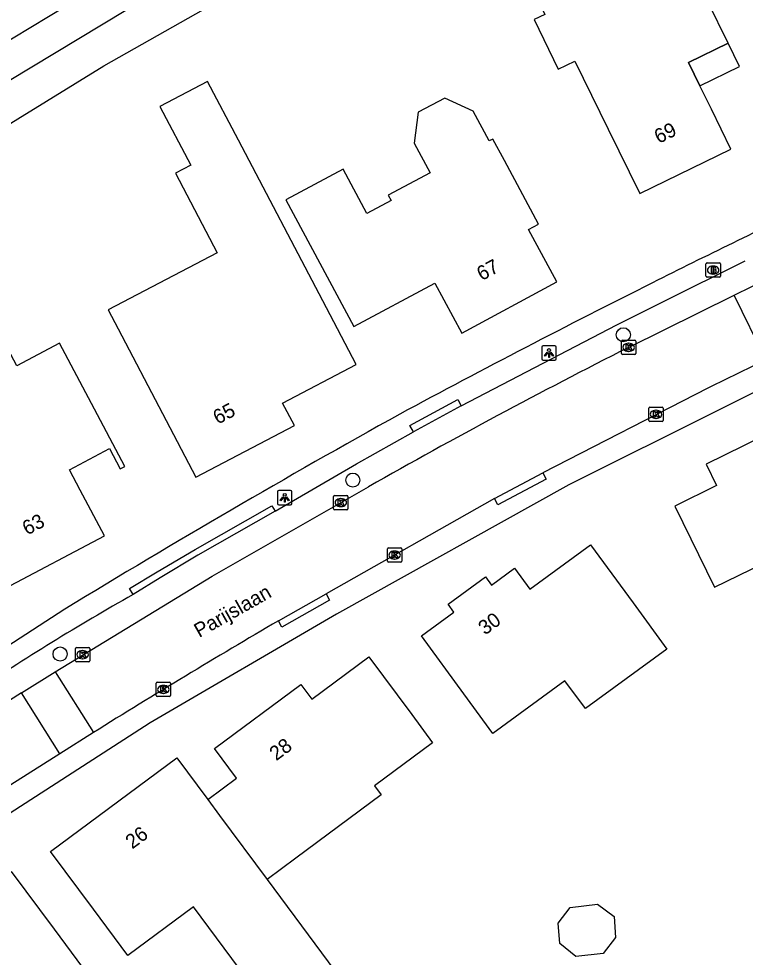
# Model space of a CAD drawing. Extents: x 157767 to 159171, y 387842 to 389425.
# Drawn here: x 158238.6 to 158289, y 388925.2 to 388990.4 of the extents above; entities that cross this region are included whole.
import ezdxf

# ---------------------------------------------------------------- set-up
doc = ezdxf.new("R2010")
doc.units = 0
for name, color, linetype in [('IMGEO_Boom', 7, 'Continuous'), ('IMGEO_Brandkraan', 7, 'Continuous'), ('IMGEO_Grasland_overig', 7, 'Continuous'), ('IMGEO_Kolk', 7, 'Continuous'), ('IMGEO_Lichtpunt', 7, 'Continuous'), ('IMGEO_Openbare_ruimte_label', 7, 'Continuous'), ('IMGEO_Pand', 7, 'Continuous'), ('IMGEO_Pand_nummerreeks', 7, 'Continuous'), ('IMGEO_Pand_overbouw', 7, 'Continuous'), ('IMGEO_Rijbaan_lokaal_open', 7, 'Continuous'), ('IMGEO_Voetpad_open', 7, 'Continuous'), ('IMGEO_Waterloop', 7, 'Continuous')]:
    doc.layers.add(name, color=color, linetype=linetype)

msp = doc.modelspace()

# ---------------------------------------------------------------- linework, layer by layer
at = {"layer": 'IMGEO_Boom'}
for centre in [(158280.565, 388968.485), (158261.777, 388958.389), (158241.443, 388946.308)]:
    msp.add_circle(centre, 0.489, dxfattribs=at)
at = {"layer": 'IMGEO_Brandkraan'}
for p, q in [((158286.308, 388972.557), (158286.308, 388973.409)), ((158286.383, 388973.483), (158287.235, 388973.483)), ((158287.309, 388973.409), (158287.309, 388972.557)), ((158286.819, 388972.703), (158286.794, 388972.703)), ((158286.796, 388973.263), (158286.821, 388973.263)), ((158287.235, 388972.483), (158286.383, 388972.483))]:
    msp.add_line(p, q, dxfattribs=at)
for points in [[(158286.308, 388972.557), (158286.308, 388973.409)], [(158286.383, 388973.483), (158287.235, 388973.483)], [(158287.309, 388973.409), (158287.309, 388972.557)], [(158286.656, 388973.183), (158286.656, 388972.783), (158286.869, 388972.783)], [(158286.887, 388973.183), (158286.656, 388973.183)], [(158286.835, 388973.102), (158286.781, 388973.102), (158286.781, 388973.026)], [(158286.781, 388973.026), (158286.834, 388973.026)], [(158286.843, 388972.95), (158286.781, 388972.95), (158286.781, 388972.869)], [(158286.781, 388972.869), (158286.843, 388972.869)], [(158287.235, 388972.483), (158286.383, 388972.483)]]:
    msp.add_lwpolyline(points, dxfattribs=at)
for centre, radius, start, end in [((158286.385, 388973.407), 0.0765, 91.55205, 178.44795), ((158286.385, 388973.407), 0.0765, 91.55205, 178.44795), ((158287.233, 388973.407), 0.0765, 1.55205, 88.44795), ((158287.233, 388973.407), 0.0765, 1.55205, 88.44795), ((158286.836, 388973.064), 0.0379, 267.82845, 90.93552), ((158286.844, 388972.909), 0.0404, 269.87594, 90.50774), ((158286.875, 388973.034), 0.251, 268.66757, 293.53466), ((158286.891, 388973.038), 0.145, 59.4692, 91.53667), ((158286.916, 388973.085), 0.0922, 285.51372, 58.15012), ((158286.921, 388972.893), 0.105, 301.31148, 78.98903), ((158286.385, 388972.559), 0.0765, 181.55205, 268.44795), ((158286.385, 388972.559), 0.0765, 181.55205, 268.44795), ((158287.233, 388972.559), 0.0765, 271.55205, 358.44795), ((158287.233, 388972.559), 0.0765, 271.55205, 358.44795)]:
    msp.add_arc(centre, radius, start, end, dxfattribs=at)
for centre, major_axis, ratio, start_param, end_param in [((158286.795, 388972.983), (-0.387, 0.002), 0.722429, 4.712389, 7.853982), ((158286.82, 388972.983), (-0.39, 0.002), 0.717154, 1.570796, 4.712389)]:
    msp.add_ellipse(centre, major_axis=major_axis, ratio=ratio, start_param=start_param, end_param=end_param, dxfattribs=at)
at = {"layer": 'IMGEO_Grasland_overig'}
msp.add_lwpolyline([(158230.817, 388978.764), (158244.48, 388987.167), (158262.589, 388997.426)], dxfattribs=at)
at = {"layer": 'IMGEO_Kolk'}
for p, q in [((158280.435, 388967.188), (158280.435, 388968.04)), ((158280.51, 388968.114), (158281.362, 388968.114)), ((158280.923, 388967.894), (158280.948, 388967.894)), ((158281.436, 388968.04), (158281.436, 388967.188)), ((158281.362, 388967.114), (158280.51, 388967.114)), ((158280.946, 388967.334), (158280.921, 388967.334)), ((158282.335, 388962.536), (158282.335, 388963.388)), ((158282.41, 388963.462), (158283.262, 388963.462)), ((158282.823, 388963.242), (158282.848, 388963.242)), ((158283.336, 388963.388), (158283.336, 388962.536)), ((158283.262, 388962.462), (158282.41, 388962.462)), ((158282.846, 388962.682), (158282.821, 388962.682)), ((158260.439, 388956.403), (158260.439, 388957.255)), ((158260.514, 388957.329), (158261.366, 388957.329)), ((158260.927, 388957.109), (158260.952, 388957.109)), ((158261.44, 388957.255), (158261.44, 388956.403)), ((158260.95, 388956.549), (158260.925, 388956.549)), ((158261.366, 388956.329), (158260.514, 388956.329)), ((158264.177, 388952.757), (158264.177, 388953.609)), ((158264.252, 388953.683), (158265.104, 388953.683)), ((158264.665, 388953.463), (158264.69, 388953.463)), ((158265.178, 388953.609), (158265.178, 388952.757)), ((158265.104, 388952.683), (158264.252, 388952.683)), ((158264.688, 388952.903), (158264.663, 388952.903)), ((158242.507, 388945.838), (158242.507, 388946.69)), ((158242.582, 388946.764), (158243.434, 388946.764)), ((158243.508, 388946.69), (158243.508, 388945.838)), ((158243.018, 388945.984), (158242.993, 388945.984)), ((158242.995, 388946.544), (158243.02, 388946.544)), ((158243.434, 388945.764), (158242.582, 388945.764)), ((158248.114, 388943.423), (158248.114, 388944.275)), ((158248.189, 388944.349), (158249.041, 388944.349)), ((158248.602, 388944.129), (158248.627, 388944.129)), ((158249.115, 388944.275), (158249.115, 388943.423)), ((158248.625, 388943.569), (158248.6, 388943.569)), ((158249.041, 388943.349), (158248.189, 388943.349))]:
    msp.add_line(p, q, dxfattribs=at)
for points in [[(158280.435, 388967.188), (158280.435, 388968.04)], [(158280.51, 388968.114), (158281.362, 388968.114)], [(158280.756, 388967.814), (158280.879, 388967.814), (158280.879, 388967.663), (158281.009, 388967.814), (158281.173, 388967.814), (158281.027, 388967.663), (158281.18, 388967.414), (158281.028, 388967.414), (158280.943, 388967.578), (158280.879, 388967.511), (158280.879, 388967.414), (158280.756, 388967.414), (158280.756, 388967.814)], [(158281.436, 388968.04), (158281.436, 388967.188)], [(158281.362, 388967.114), (158280.51, 388967.114)], [(158282.335, 388962.536), (158282.335, 388963.388)], [(158282.41, 388963.462), (158283.262, 388963.462)], [(158282.656, 388963.162), (158282.779, 388963.162), (158282.779, 388963.011), (158282.909, 388963.162), (158283.073, 388963.162), (158282.927, 388963.011), (158283.08, 388962.762), (158282.928, 388962.762), (158282.843, 388962.926), (158282.779, 388962.859), (158282.779, 388962.762), (158282.656, 388962.762), (158282.656, 388963.162)], [(158283.336, 388963.388), (158283.336, 388962.536)], [(158283.262, 388962.462), (158282.41, 388962.462)], [(158260.439, 388956.403), (158260.439, 388957.255)], [(158260.514, 388957.329), (158261.366, 388957.329)], [(158261.44, 388957.255), (158261.44, 388956.403)], [(158260.76, 388957.029), (158260.883, 388957.029), (158260.883, 388956.878), (158261.013, 388957.029), (158261.177, 388957.029), (158261.031, 388956.878), (158261.184, 388956.629), (158261.032, 388956.629), (158260.947, 388956.793), (158260.883, 388956.726), (158260.883, 388956.629), (158260.76, 388956.629), (158260.76, 388957.029)], [(158261.366, 388956.329), (158260.514, 388956.329)], [(158264.177, 388952.757), (158264.177, 388953.609)], [(158264.252, 388953.683), (158265.104, 388953.683)], [(158264.498, 388953.383), (158264.621, 388953.383), (158264.621, 388953.232), (158264.751, 388953.383), (158264.915, 388953.383), (158264.769, 388953.232), (158264.922, 388952.983), (158264.77, 388952.983), (158264.685, 388953.147), (158264.621, 388953.08), (158264.621, 388952.983), (158264.498, 388952.983), (158264.498, 388953.383)], [(158265.178, 388953.609), (158265.178, 388952.757)], [(158265.104, 388952.683), (158264.252, 388952.683)], [(158242.507, 388945.838), (158242.507, 388946.69)], [(158242.582, 388946.764), (158243.434, 388946.764)], [(158243.508, 388946.69), (158243.508, 388945.838)], [(158242.828, 388946.464), (158242.951, 388946.464), (158242.951, 388946.313), (158243.081, 388946.464), (158243.245, 388946.464), (158243.099, 388946.313), (158243.252, 388946.064), (158243.1, 388946.064), (158243.015, 388946.228), (158242.951, 388946.161), (158242.951, 388946.064), (158242.828, 388946.064), (158242.828, 388946.464)], [(158243.434, 388945.764), (158242.582, 388945.764)], [(158248.114, 388943.423), (158248.114, 388944.275)], [(158248.189, 388944.349), (158249.041, 388944.349)], [(158248.435, 388944.049), (158248.558, 388944.049), (158248.558, 388943.898), (158248.688, 388944.049), (158248.852, 388944.049), (158248.706, 388943.898), (158248.859, 388943.649), (158248.707, 388943.649), (158248.622, 388943.813), (158248.558, 388943.746), (158248.558, 388943.649), (158248.435, 388943.649), (158248.435, 388944.049)], [(158249.115, 388944.275), (158249.115, 388943.423)], [(158249.041, 388943.349), (158248.189, 388943.349)]]:
    msp.add_lwpolyline(points, dxfattribs=at)
for centre, start, end in [((158280.512, 388968.038), 91.55205, 178.44795), ((158280.512, 388968.038), 91.55205, 178.44795), ((158281.36, 388968.038), 1.55205, 88.44795), ((158281.36, 388968.038), 1.55205, 88.44795), ((158280.512, 388967.19), 181.55205, 268.44795), ((158280.512, 388967.19), 181.55205, 268.44795), ((158281.36, 388967.19), 271.55205, 358.44795), ((158281.36, 388967.19), 271.55205, 358.44795), ((158282.412, 388963.386), 91.55205, 178.44795), ((158282.412, 388963.386), 91.55205, 178.44795), ((158283.26, 388963.386), 1.55205, 88.44795), ((158283.26, 388963.386), 1.55205, 88.44795), ((158282.412, 388962.538), 181.55205, 268.44795), ((158282.412, 388962.538), 181.55205, 268.44795), ((158283.26, 388962.538), 271.55205, 358.44795), ((158283.26, 388962.538), 271.55205, 358.44795), ((158260.516, 388957.253), 91.55205, 178.44795), ((158260.516, 388957.253), 91.55205, 178.44795), ((158261.364, 388957.253), 1.55205, 88.44795), ((158261.364, 388957.253), 1.55205, 88.44795), ((158260.516, 388956.405), 181.55205, 268.44795), ((158260.516, 388956.405), 181.55205, 268.44795), ((158261.364, 388956.405), 271.55205, 358.44795), ((158261.364, 388956.405), 271.55205, 358.44795), ((158264.254, 388953.607), 91.55205, 178.44795), ((158264.254, 388953.607), 91.55205, 178.44795), ((158265.102, 388953.607), 1.55205, 88.44795), ((158265.102, 388953.607), 1.55205, 88.44795), ((158264.254, 388952.759), 181.55205, 268.44795), ((158264.254, 388952.759), 181.55205, 268.44795), ((158265.102, 388952.759), 271.55205, 358.44795), ((158265.102, 388952.759), 271.55205, 358.44795), ((158242.584, 388946.688), 91.55205, 178.44795), ((158242.584, 388946.688), 91.55205, 178.44795), ((158243.432, 388946.688), 1.55205, 88.44795), ((158243.432, 388946.688), 1.55205, 88.44795), ((158242.584, 388945.84), 181.55205, 268.44795), ((158242.584, 388945.84), 181.55205, 268.44795), ((158243.432, 388945.84), 271.55205, 358.44795), ((158243.432, 388945.84), 271.55205, 358.44795), ((158248.191, 388944.273), 91.55205, 178.44795), ((158248.191, 388944.273), 91.55205, 178.44795), ((158249.039, 388944.273), 1.55205, 88.44795), ((158249.039, 388944.273), 1.55205, 88.44795), ((158248.191, 388943.425), 181.55205, 268.44795), ((158248.191, 388943.425), 181.55205, 268.44795), ((158249.039, 388943.425), 271.55205, 358.44795), ((158249.039, 388943.425), 271.55205, 358.44795)]:
    msp.add_arc(centre, 0.0765, start, end, dxfattribs=at)
for centre, major_axis, ratio, start_param, end_param in [((158280.922, 388967.614), (-0.387, 0.002), 0.722429, 4.712389, 7.853982), ((158280.947, 388967.614), (-0.39, 0.002), 0.717154, 1.570796, 4.712389), ((158282.822, 388962.962), (-0.387, 0.002), 0.722429, 4.712389, 7.853982), ((158282.847, 388962.962), (-0.39, 0.002), 0.717154, 1.570796, 4.712389), ((158260.926, 388956.829), (-0.387, 0.002), 0.722429, 4.712389, 7.853982), ((158260.951, 388956.829), (-0.39, 0.002), 0.717154, 1.570796, 4.712389), ((158264.664, 388953.183), (-0.387, 0.002), 0.722429, 4.712389, 7.853982), ((158264.689, 388953.183), (-0.39, 0.002), 0.717154, 1.570796, 4.712389), ((158242.994, 388946.264), (-0.387, 0.002), 0.722429, 4.712389, 7.853982), ((158243.019, 388946.264), (-0.39, 0.002), 0.717154, 1.570796, 4.712389), ((158248.601, 388943.849), (-0.387, 0.002), 0.722429, 4.712389, 7.853982), ((158248.626, 388943.849), (-0.39, 0.002), 0.717154, 1.570796, 4.712389)]:
    msp.add_ellipse(centre, major_axis=major_axis, ratio=ratio, start_param=start_param, end_param=end_param, dxfattribs=at)
at = {"layer": 'IMGEO_Lichtpunt'}
for p, q in [((158274.904, 388967.626), (158274.904, 388966.819)), ((158274.904, 388967.626), (158274.904, 388966.819)), ((158275.806, 388967.721), (158274.998, 388967.721)), ((158275.806, 388967.721), (158274.998, 388967.721)), ((158275.9, 388966.819), (158275.9, 388967.626)), ((158275.9, 388966.819), (158275.9, 388967.626)), ((158274.998, 388966.725), (158275.806, 388966.725)), ((158274.998, 388966.725), (158275.806, 388966.725)), ((158256.545, 388957.573), (158256.545, 388956.766)), ((158256.545, 388957.573), (158256.545, 388956.766)), ((158257.447, 388957.668), (158256.639, 388957.668)), ((158257.447, 388957.668), (158256.639, 388957.668)), ((158257.541, 388956.766), (158257.541, 388957.573)), ((158257.541, 388956.766), (158257.541, 388957.573)), ((158256.639, 388956.672), (158257.447, 388956.672)), ((158256.639, 388956.672), (158257.447, 388956.672))]:
    msp.add_line(p, q, dxfattribs=at)
for points in [[(158275.278, 388967.29), (158275.317, 388967.262), (158275.129, 388967), (158275.091, 388967.027), (158275.278, 388967.29)], [(158275.38, 388967.242), (158275.427, 388967.242), (158275.427, 388966.92), (158275.38, 388966.92), (158275.38, 388967.242)], [(158275.49, 388967.262), (158275.528, 388967.289), (158275.715, 388967.027), (158275.676, 388966.999), (158275.49, 388967.262)], [(158256.919, 388957.237), (158256.958, 388957.209), (158256.77, 388956.947), (158256.732, 388956.974), (158256.919, 388957.237)], [(158257.021, 388957.189), (158257.068, 388957.189), (158257.068, 388956.867), (158257.021, 388956.867), (158257.021, 388957.189)], [(158257.131, 388957.209), (158257.169, 388957.236), (158257.356, 388956.974), (158257.317, 388956.946), (158257.131, 388957.209)]]:
    msp.add_lwpolyline(points, dxfattribs=at)
for centre in [(158275.403, 388967.424), (158257.044, 388957.371)]:
    msp.add_circle(centre, 0.0994, dxfattribs=at)
for centre, start, end in [((158274.998, 388967.626), 90, 180), ((158274.998, 388967.626), 90, 180), ((158275.806, 388967.626), 0, 90), ((158275.806, 388967.626), 0, 90), ((158274.998, 388966.819), 180, 270), ((158274.998, 388966.819), 180, 270), ((158275.806, 388966.819), 270, 0), ((158275.806, 388966.819), 270, 360), ((158256.639, 388957.573), 90, 180), ((158256.639, 388957.573), 90, 180), ((158257.447, 388957.573), 0, 90), ((158257.447, 388957.573), 0, 90), ((158256.639, 388956.766), 180, 270), ((158256.639, 388956.766), 180, 270), ((158257.447, 388956.766), 270, 0), ((158257.447, 388956.766), 270, 360)]:
    msp.add_arc(centre, 0.0946, start, end, dxfattribs=at)
at = {"layer": 'IMGEO_Pand'}
for points in [[(158287.844, 388988.754), (158286.437, 388991.621), (158284.582, 388995.401), (158279.734, 388993.021), (158279.174, 388992.746), (158278.854, 388993.396), (158274.788, 388991.4), (158275.108, 388990.75), (158274.362, 388990.384), (158276.05, 388986.946), (158277.194, 388987.508), (158279.514, 388982.782), (158281.717, 388978.293), (158288.035, 388981.394), (158286.679, 388984.157), (158285.883, 388985.779), (158285.087, 388987.401), (158287.844, 388988.754)], [(158259.686, 388970.85), (158253.834, 388982.005), (158251.69, 388986.092), (158248.379, 388984.355), (158250.523, 388980.268), (158249.46, 388979.71), (158252.355, 388974.189), (158244.783, 388970.217), (158245.475, 388968.897), (158248.556, 388963.023), (158250.878, 388958.594), (158257.719, 388962.182), (158256.9, 388963.743), (158262.008, 388966.422), (158259.686, 388970.85)], [(158267.139, 388979.745), (158264.239, 388978.188), (158264.438, 388977.817), (158262.758, 388976.915), (158261.101, 388980.003), (158257.125, 388977.868), (158259.488, 388973.467), (158261.854, 388969.061), (158267.477, 388972.08), (158269.342, 388968.608), (158275.949, 388972.155), (158273.987, 388975.809), (158274.679, 388976.18), (158272.314, 388980.586), (158271.507, 388982.089), (158271.252, 388981.952), (158270.145, 388984.014), (158268.166, 388984.933), (158266.326, 388983.945), (158266.032, 388981.807), (158267.139, 388979.745)], [(158235.262, 388955.287), (158237.595, 388950.864), (158244.519, 388954.516), (158242.839, 388957.701), (158242.093, 388959.116), (158244.87, 388960.581), (158245.616, 388959.165), (158245.935, 388959.333), (158243.631, 388963.702), (158241.412, 388967.909), (158238.437, 388966.34), (158238.031, 388967.109), (158230.987, 388963.392), (158232.739, 388960.071), (158235.262, 388955.287)], [(158296.842, 388964.658), (158286.309, 388959.499), (158287.04, 388958.006), (158284.142, 388956.587), (158286.907, 388950.944), (158290.27, 388952.595), (158295.846, 388955.326), (158300.336, 388957.525), (158296.842, 388964.658)], [(158281.242, 388949.862), (158283.585, 388946.654), (158277.931, 388942.516), (158276.512, 388944.455), (158271.504, 388940.789), (158269.491, 388943.54), (158266.539, 388947.575), (158268.796, 388949.213), (158268.389, 388949.774), (158270.986, 388951.671), (158271.401, 388951.104), (158273.008, 388952.278), (158274.074, 388950.818), (158278.292, 388953.899), (158281.242, 388949.862)], [(158251.695, 388936.199), (158253.7, 388937.688), (158252.165, 388939.756), (158258.154, 388944.2), (158258.919, 388943.169), (158262.888, 388946.114), (158265.868, 388942.099), (158267.319, 388940.143), (158263.287, 388937.151), (158263.752, 388936.523), (158257.827, 388932.126), (158255.822, 388930.638)], [(158255.822, 388930.638), (158262.458, 388921.696), (158264.115, 388919.436), (158257.74, 388914.683), (158252.944, 388911.124), (158248.172, 388917.554), (158251.376, 388919.931), (158253.774, 388916.699), (158255.366, 388917.882), (158257.555, 388919.509), (158250.704, 388928.741), (158246.151, 388925.362), (158243.76, 388928.584), (158240.781, 388932.599), (158249.542, 388939.1), (158251.695, 388936.199)], [(158251.695, 388936.199), (158252.522, 388935.085), (158255.822, 388930.638)], [(158241.344, 388916.368), (158241.999, 388915.485), (158238.96, 388913.23), (158232.994, 388921.27), (158230.014, 388925.285), (158236.192, 388928.654), (158235.63, 388929.411), (158238.045, 388931.203), (158241.025, 388927.188), (158246.944, 388919.211), (158241.344, 388916.368)], [(158279.921, 388928.067), (158280.032, 388926.62), (158279.166, 388925.513), (158277.272, 388925.285), (158276.149, 388926.198), (158276.04, 388927.617), (158276.88, 388928.691), (158278.775, 388928.919), (158279.921, 388928.067)]]:
    msp.add_lwpolyline(points, dxfattribs=at)
at = {"layer": 'IMGEO_Pand_overbouw'}
msp.add_lwpolyline([(158288.64, 388987.132), (158287.844, 388988.754), (158285.087, 388987.401), (158285.883, 388985.779)], close=True, dxfattribs=at)
at = {"layer": 'IMGEO_Rijbaan_lokaal_open'}
for points in [[(158288.276, 388971.231), (158290.725, 388972.438)], [(158280.925, 388967.608), (158288.276, 388971.231)], [(158290.466, 388966.742), (158288.276, 388971.231)], [(158290.466, 388966.742), (158286.657, 388964.884), (158286.446, 388964.776), (158274.972, 388958.894)], [(158271.614, 388957.108), (158274.972, 388958.894)], [(158241.093, 388945.075), (158252.017, 388951.707), (158262.863, 388957.929)], [(158271.614, 388957.108), (158259.913, 388950.487)], [(158256.609, 388948.616), (158259.913, 388950.487)], [(158238.763, 388943.615), (158241.093, 388945.075)], [(158241.093, 388945.075), (158243.752, 388940.849)], [(158238.763, 388943.615), (158236.817, 388942.383), (158222.466, 388933.153), (158216.096, 388928.952)], [(158241.424, 388939.385), (158238.763, 388943.615)], [(158243.752, 388940.849), (158241.424, 388939.385)], [(158241.424, 388939.385), (158238.028, 388937.217)]]:
    msp.add_lwpolyline(points, dxfattribs=at)
for centre, radius, start, end in [((158474.838, 388584.055), 429.785, 116.81976, 119.55185), ((158513.435, 388508.958), 509.175, 120.2913, 121.98162)]:
    msp.add_arc(centre, radius, start, end, dxfattribs=at)
at = {"layer": 'IMGEO_Voetpad_open'}
for points in [[(158269.311, 388963.55), (158280.104, 388969.18), (158283.301, 388970.768), (158289.033, 388973.615)], [(158298.343, 388968.848), (158287.228, 388963.285), (158276.781, 388958.057), (158260.644, 388949.082), (158247.703, 388941.521), (158217.704, 388922.198)], [(158265.986, 388961.736), (158265.739, 388962.191), (158269.074, 388963.99), (158269.311, 388963.55)], [(158269.311, 388963.55), (158265.986, 388961.736)], [(158256.385, 388956.232), (158262.031, 388959.521), (158265.986, 388961.736)], [(158274.972, 388958.894), (158275.208, 388958.449), (158271.848, 388956.667), (158271.614, 388957.108)], [(158246.509, 388950.443), (158246.269, 388950.853), (158248.194, 388952.017), (158250.825, 388953.571), (158256.149, 388956.614), (158256.385, 388956.232)], [(158256.385, 388956.232), (158251.011, 388953.179), (158248.392, 388951.606), (158246.509, 388950.443)], [(158259.913, 388950.487), (158260.161, 388950.05), (158256.855, 388948.181), (158256.609, 388948.616)], [(158241.767, 388949.419), (158200.285, 388922.483)]]:
    msp.add_lwpolyline(points, dxfattribs=at)
for centre, radius, start, end in [((158575.426, 388387.503), 653.839, 115.517446, 116.606299), ((158579.773, 388378.828), 663.541, 116.606434, 118.315513), ((158592.339, 388374.402), 673.458, 119.078097, 121.369542), ((158336.122, 388792.504), 181.591, 119.57004, 123.70116)]:
    msp.add_arc(centre, radius, start, end, dxfattribs=at)
at = {"layer": 'IMGEO_Waterloop'}
for points in [[(158421.325, 389044.909), (158357.425, 389020.473), (158305.186, 389023.254), (158274.874, 389010.064), (158256.44, 389000), (158254.132, 388998.74), (158193.986, 388962.406), (158122.806, 388918.208), (158099.271, 388903.594), (158077.206, 388889.778), (158032.693, 388861.742), (158030.263, 388857.532), (158028.925, 388851.768), (158027.343, 388846.066)], [(158422.255, 389042.565), (158392.939, 389030.883), (158357.639, 389018.169), (158305.934, 389021.171), (158276.265, 389007.541), (158261.717, 389000), (158255.802, 388996.934), (158195.447, 388960.535), (158152.791, 388934.302), (158124.015, 388916.294), (158094.996, 388898.135)]]:
    msp.add_lwpolyline(points, dxfattribs=at)

# ---------------------------------------------------------------- texts
at = {"layer": 'IMGEO_Openbare_ruimte_label'}
msp.add_text('Parijslaan', height=1, rotation=29.53878, dxfattribs=at).set_placement((158251.107, 388947.418))
at = {"layer": 'IMGEO_Pand_nummerreeks'}
for s, rotation, p in [('69', 26.14406, (158283.024, 388981.742)), ('67', 28.22934, (158270.725, 388972.211)), ('65', 27.67386, (158252.396, 388962.235)), ('63', 27.80899, (158239.151, 388954.534)), ('30', 36.14657, (158270.957, 388947.588)), ('28', 36.57763, (158256.454, 388938.853)), ('26', 36.57763, (158246.453, 388932.723))]:
    msp.add_text(s, height=1, rotation=rotation, dxfattribs=at).set_placement(p)

doc.saveas('drawing.dxf')
